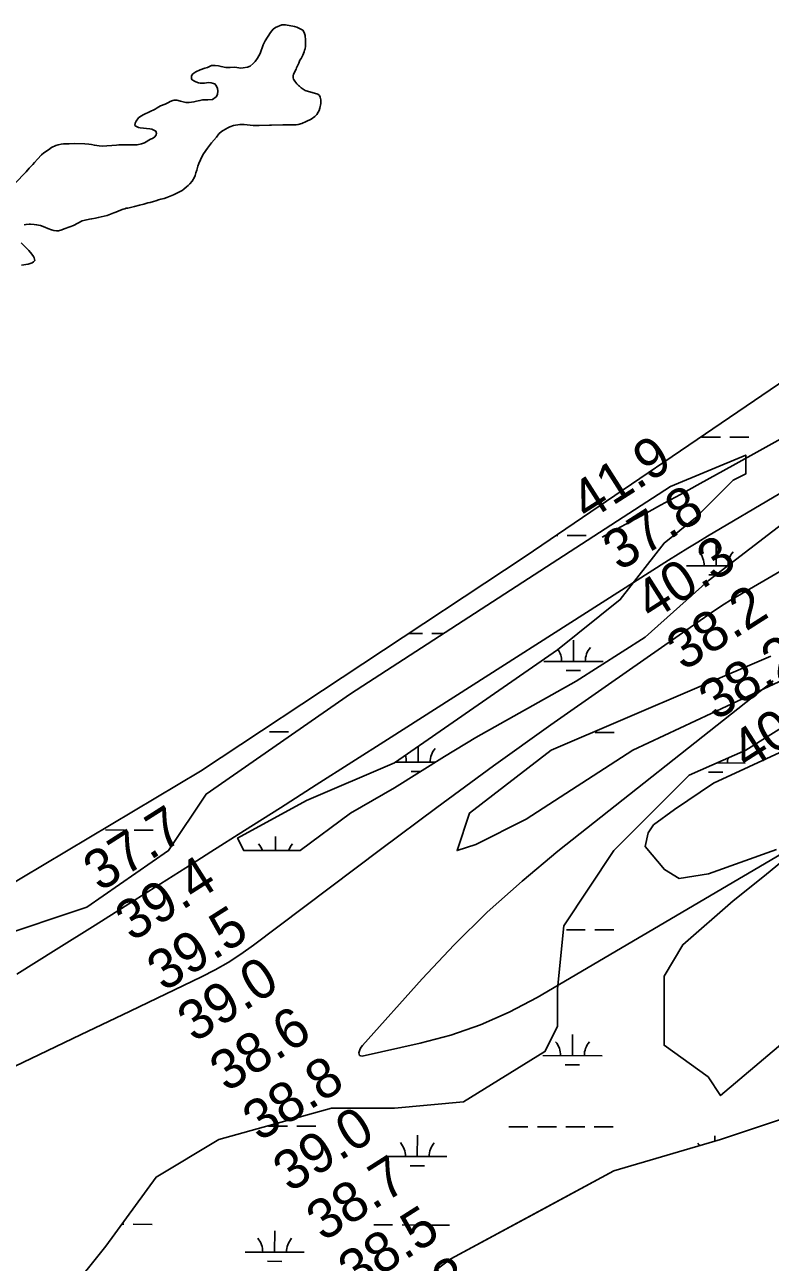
# Model space of a CAD drawing. Extents: x 3177385 to 3215275, y 903885 to 929304.
# Drawn here: x 3199369 to 3200627, y 917674 to 919762 of the extents above; entities that cross this region are included whole.
import ezdxf

# ---------------------------------------------------------------- set-up
doc = ezdxf.new("R2010")
doc.units = 0
for name, color, linetype in [('V-RIVR-RANG', 7, 'Continuous'), ('V-SITE-VEGE', 7, 'Continuous'), ('V-TOPO-MAJR', 7, 'Continuous'), ('V-WETL-SWMP', 7, 'Continuous')]:
    doc.layers.add(name, color=color, linetype=linetype)

msp = doc.modelspace()

# ---------------------------------------------------------------- linework, layer by layer
at = {"layer": 'V-SITE-VEGE'}
for points in [[(3199604.3, 919469.3), (3199608.7, 919470.9), (3199620, 919475.5), (3199629.7, 919480.1), (3199634.7, 919482.8), (3199637.5, 919484.8), (3199641.6, 919488.6), (3199644.6, 919491), (3199647.2, 919494), (3199651.2, 919498.1), (3199655.1, 919504.9), (3199656.3, 919507.7), (3199657.7, 919512.6), (3199659.3, 919517), (3199661.1, 919523.5), (3199662.7, 919527.9), (3199665.3, 919534.3), (3199668.2, 919540.6), (3199670.4, 919544.6), (3199677.2, 919553.9), (3199683.9, 919562.9), (3199692.5, 919572.8), (3199696.6, 919578), (3199700.6, 919581.9), (3199703.4, 919583.9), (3199711.3, 919588.5), (3199715.1, 919590.1), (3199721.1, 919592.1), (3199731.8, 919593.8), (3199739.3, 919594.2), (3199754.4, 919592.5), (3199761, 919592.5), (3199764.4, 919592.3), (3199781.8, 919593.1), (3199785.2, 919592.7), (3199804.1, 919593.5), (3199820.6, 919593.5), (3199823.5, 919593.3), (3199826.9, 919593.5), (3199830.3, 919593.9), (3199836.2, 919595.6), (3199843.6, 919598.8), (3199852.1, 919603), (3199858.1, 919607.2), (3199861.9, 919611.1), (3199864.2, 919614.7), (3199865.6, 919617.5), (3199867, 919621.7), (3199868.4, 919629.4), (3199868.2, 919635.8), (3199867.4, 919639.9), (3199866, 919642.9), (3199863.3, 919644.9), (3199842.3, 919651.3), (3199835.3, 919655.9), (3199832.3, 919658.6), (3199830.6, 919660), (3199827.8, 919662.8), (3199824.6, 919667), (3199822.6, 919670.6), (3199821.8, 919672.7), (3199821.6, 919676.3), (3199822.4, 919678.9), (3199826.8, 919687.4), (3199827.6, 919689.6), (3199831.3, 919697.6), (3199833.3, 919702.5), (3199835.1, 919705.5), (3199837.9, 919711.1), (3199840.1, 919716.4), (3199840.9, 919719.4), (3199841.9, 919721.8), (3199842.5, 919726.4), (3199842.7, 919729.3), (3199842.5, 919736.5), (3199841.9, 919744.4), (3199840.5, 919749), (3199838.1, 919753), (3199828.2, 919758.5), (3199823.8, 919759.5), (3199809.1, 919762.1), (3199802.5, 919762.3), (3199791.8, 919757.7), (3199788.2, 919755.1), (3199783.5, 919749.4), (3199774.7, 919734.9), (3199771.2, 919728.3), (3199766.2, 919713.8), (3199761.8, 919705.9), (3199757.5, 919700.5), (3199754.1, 919696.8), (3199749.3, 919692.6), (3199744.6, 919691), (3199737.2, 919689.4), (3199733.6, 919689.2), (3199723.5, 919690.8), (3199715.6, 919690.2), (3199711.6, 919690.2), (3199708.2, 919690.4), (3199700.1, 919691.8), (3199695.5, 919693)], [(3199695.5, 919693), (3199690.3, 919693.8), (3199684.2, 919693.4), (3199681.8, 919692.6), (3199677.2, 919690.4), (3199672.5, 919689), (3199664.7, 919686), (3199657.8, 919683.1), (3199654.2, 919680.5), (3199651.6, 919678.1), (3199650, 919675.5), (3199650.2, 919671.3), (3199651.6, 919669.6), (3199655.2, 919667.2), (3199657.8, 919666), (3199662.1, 919664.2), (3199665.3, 919663.6), (3199671.9, 919663.6), (3199678.8, 919664.6), (3199683.2, 919664.2), (3199687.6, 919663.2), (3199689.7, 919662.4), (3199692.3, 919658.4), (3199693.9, 919654.7), (3199694.5, 919650.7), (3199693.9, 919644.5), (3199691.9, 919640.8), (3199685.6, 919636.4), (3199678, 919635.4), (3199673.7, 919635.6), (3199668.5, 919635.6), (3199664.5, 919634.4), (3199658.8, 919633.4), (3199654.4, 919632.2), (3199646.5, 919631.2), (3199640.5, 919631.2), (3199631.6, 919633.2), (3199625.4, 919635.2), (3199620.8, 919635.2), (3199618.5, 919634.4), (3199614.1, 919632.6), (3199611.3, 919631), (3199605.7, 919628.2), (3199598.1, 919625.5), (3199592.2, 919622.2), (3199589.1, 919620.1), (3199569.5, 919610.9), (3199564.8, 919608.3), (3199561, 919605.2), (3199556.8, 919599.8), (3199555, 919596.2), (3199554.4, 919592.3), (3199556.2, 919590.9), (3199560.6, 919588.9), (3199563.6, 919588.1), (3199579.7, 919586.7), (3199583.2, 919585.9), (3199587.6, 919584.1), (3199589.8, 919582.5), (3199591.4, 919578.7), (3199590.4, 919576.4), (3199588.2, 919573.4), (3199584.6, 919570.2), (3199581.1, 919569), (3199570.9, 919563.1), (3199566, 919561.3), (3199558.6, 919559.7), (3199553.7, 919559.5), (3199544.9, 919559.9), (3199532.8, 919559.5), (3199527.6, 919559.5), (3199523.5, 919559.1), (3199499.2, 919557.7), (3199494.3, 919558.1), (3199486.5, 919559.1), (3199481.4, 919560.1), (3199477.2, 919560.7), (3199470, 919561.3), (3199453, 919561.7), (3199443.8, 919561.5), (3199437.5, 919561.1), (3199434.3, 919561.1), (3199430.1, 919560.7), (3199425, 919559.7), (3199421, 919558.5), (3199414, 919554.9), (3199408.7, 919551.1), (3199401.1, 919546.4), (3199396.8, 919543), (3199390.2, 919535.6), (3199385.5, 919529.7), (3199382.5, 919526.3), (3199379.7, 919523.9), (3199376.1, 919520.4), (3199371, 919514.2), (3199352.3, 919494.7)], [(3199367.6, 919424.6), (3199371, 919425.4), (3199376.5, 919425.8), (3199378.7, 919425.8), (3199384.9, 919425.4), (3199388.8, 919424.8), (3199395.6, 919423.4), (3199402.9, 919420.5), (3199407.7, 919418.3), (3199413.9, 919416.1), (3199417.8, 919414.9), (3199422.4, 919414.3), (3199426, 919414.7), (3199431.3, 919416.3), (3199435.1, 919418.1), (3199444.6, 919421.3), (3199451, 919423.8), (3199465.9, 919431.2), (3199470.6, 919432.6), (3199477.8, 919434), (3199482, 919435), (3199488.3, 919436.2), (3199492.7, 919436.8), (3199502.8, 919439.1), (3199508, 919440.7), (3199519.3, 919445.1), (3199522.7, 919445.9), (3199530.4, 919449.3), (3199534.8, 919450.9), (3199537.8, 919451.7), (3199540.2, 919452.6), (3199542.5, 919452.8), (3199553.9, 919455.6), (3199562.2, 919458), (3199569.9, 919459.8), (3199576.3, 919461.6), (3199580.7, 919462.2), (3199586, 919464), (3199589.8, 919465), (3199594.4, 919466.7), (3199598.3, 919467.9), (3199604.3, 919469.3)], [(3199363.2, 919356.5), (3199374.7, 919358.5), (3199381.5, 919360.7), (3199383.5, 919362.1), (3199385.7, 919364.7), (3199384.7, 919368.8), (3199383.5, 919371.2), (3199380.9, 919375.2), (3199375.5, 919381.1), (3199362.6, 919394.3)], [(3199315, 918220.4), (3199473.8, 918273.3), (3199611.5, 918368.7), (3199675, 918464), (3199918.5, 918633.5), (3200458.4, 918983.1), (3200585.5, 919036.1), (3200585.5, 919004.3), (3200564.3, 918993.7), (3200500.8, 918930.1), (3200447.8, 918887.8), (3200373.7, 918792.4), (3200267.9, 918707.7), (3199992.6, 918517), (3199844.4, 918453.4), (3199727.9, 918389.9), (3199738.5, 918368.7), (3199833.8, 918368.7), (3199918.5, 918432.2), (3199992.6, 918474.6), (3200077.3, 918527.6), (3200130.2, 918559.4), (3200299.6, 918654.7), (3200416.1, 918728.9), (3200521.9, 918824.2), (3200701.9, 918961.9)], [(3200627.8, 918697.1), (3200257.3, 918538.2), (3200119.6, 918432.2), (3200098.5, 918368.7), (3200130.2, 918379.3), (3200214.9, 918421.7), (3200394.9, 918538.2), (3200712.5, 918686.5)], [(3200670.2, 918591.1), (3200585.5, 918538.2), (3200490.2, 918495.8), (3200363.1, 918368.7), (3200278.4, 918241.6), (3200267.9, 918135.6), (3200267.9, 918072.1), (3200246.7, 918029.7), (3200109.1, 917945), (3199992.6, 917934.4), (3199886.7, 917934.4), (3199696.2, 917881.4), (3199590.3, 917817.8), (3199505.6, 917701.3), (3199378.6, 917542.4)], [(3200680.7, 918072.1), (3200543.1, 917955.5), (3200521.9, 917987.3), (3200447.8, 918040.3), (3200447.8, 918156.8), (3200479.6, 918209.8), (3200564.3, 918283.9), (3200617.2, 918326.3), (3200797.2, 918474.6)], [(3199918.5, 917553), (3200087.9, 917680.1), (3200363.1, 917828.4), (3200543.1, 917881.4), (3200701.9, 917934.4)]]:
    msp.add_lwpolyline(points, dxfattribs=at)
at = {"layer": 'V-TOPO-MAJR'}
for points in [[(3199355.7, 918160.4), (3199421.6, 918201.7), (3199487.5, 918243.1), (3199554.9, 918285.7), (3199587, 918305.9), (3199619, 918326.2), (3199651.1, 918346.5), (3199683.1, 918366.8), (3199739.8, 918402.8), (3199800.2, 918441.2), (3199860.5, 918479.5), (3199920.9, 918518), (3199981.2, 918556.4), (3200455.3, 918858.8), (3200471.7, 918869.1), (3200488.1, 918879.3), (3200504.7, 918889.4), (3200521.3, 918899.3), (3200887, 919115.2)], [(3200685.5, 919085.8), (3200624.5, 919052.4), (3200563.6, 919018.8), (3200508.6, 918988.2), (3200475.3, 918969.8), (3200441.9, 918951.4), (3200408.5, 918933.1), (3200375, 918914.9), (3200343.2, 918897.6)], [(3200877.7, 918976.4), (3200571.4, 918798.2), (3200560.1, 918791.5), (3200548.9, 918784.6), (3200537.9, 918777.4), (3200527.1, 918770), (3200353.7, 918649.2), (3200256.6, 918580.8), (3200160.1, 918511.6), (3200064.3, 918441.4), (3199969, 918370.5), (3199754.6, 918209), (3199733.6, 918194.2), (3199712.2, 918180.2), (3199689.9, 918167.6), (3199667.1, 918155.8), (3199546.5, 918097.8), (3199463, 918057.8), (3199379.5, 918017.8), (3199295.9, 917977.9)], [(3200760.5, 918430.7), (3200233.7, 918121.1), (3200186.4, 918096.3), (3200138, 918074.6), (3200087.7, 918057.5), (3200036.2, 918043.6), (3199938.3, 918022), (3199935.9, 918022.3), (3199934, 918023.3), (3199933.1, 918025.1), (3199932.7, 918027.5), (3199933.7, 918030.9), (3199935, 918034.2), (3199936.8, 918037.1), (3199938.9, 918040), (3200039.4, 918152.2), (3200093.5, 918209.5), (3200149.4, 918264.9), (3200208.1, 918317.3), (3200268.6, 918367.7), (3200610, 918637.8), (3200621, 918646.5), (3200632, 918655.2)]]:
    msp.add_lwpolyline(points, dxfattribs=at)
at = {"layer": 'V-WETL-SWMP'}
for p, q in [((3200510.7, 919066.6), (3200542.7, 919066.6)), ((3200558.7, 919066.5), (3200590.7, 919066.4)), ((3200265.5, 918900.7), (3200268.4, 918900.7)), ((3200284.4, 918900.7), (3200316.4, 918900.6)), ((3200535.6, 918849.3), (3200535.7, 918885.3)), ((3200485.6, 918849.4), (3200554.7, 918849.3)), ((3200523.5, 918833.9), (3200534.6, 918833.9)), ((3200016.6, 918735.1), (3200040, 918735)), ((3200056, 918735), (3200075.2, 918735)), ((3200294.7, 918688), (3200294.8, 918724)), ((3200244.7, 918688.1), (3200344.7, 918687.9)), ((3200282.7, 918672.6), (3200306.7, 918672.6)), ((3199781.7, 918569.1), (3199813.7, 918569.1)), ((3200331.6, 918567.9), (3200363.6, 918567.8)), ((3200032.9, 918517.8), (3200032.9, 918544.9)), ((3199993.9, 918517.9), (3200061.6, 918517.8)), ((3200537.1, 918516.6), (3200584.8, 918516.5)), ((3200020.9, 918502.4), (3200037, 918502.4)), ((3200522.8, 918501.2), (3200546.8, 918501.2)), ((3199505.3, 918403.6), (3199537.3, 918403.5)), ((3199553.3, 918403.5), (3199585.3, 918403.4)), ((3199792.1, 918368.7), (3199792.1, 918392.5)), ((3200282.8, 918235.3), (3200314.8, 918235.2)), ((3200330.8, 918235.2), (3200362.8, 918235.1)), ((3200293.2, 918022.7), (3200293.3, 918058.7)), ((3200243.2, 918022.8), (3200343.2, 918022.6)), ((3200281.1, 918007.3), (3200305.1, 918007.2)), ((3199780.1, 917903.8), (3199812.1, 917903.7)), ((3199828.1, 917903.7), (3199860.1, 917903.6)), ((3200031.3, 917852.5), (3200031.4, 917888.5)), ((3200186, 917902.9), (3200218, 917902.8)), ((3200234, 917902.7), (3200266, 917902.7)), ((3200282, 917902.6), (3200314, 917902.6)), ((3200330, 917902.5), (3200362, 917902.4)), ((3200533.3, 917878.5), (3200533.3, 917887.3)), ((3199981.3, 917852.6), (3200081.3, 917852.4)), ((3200019.3, 917837.1), (3200043.3, 917837)), ((3199532.4, 917738.2), (3199535.8, 917738.2)), ((3199551.8, 917738.2), (3199583.8, 917738.1)), ((3199790.5, 917691.2), (3199790.6, 917727.2)), ((3199957.7, 917737.2), (3199989.7, 917737.1)), ((3200005.7, 917737.1), (3200037.7, 917737)), ((3200053.7, 917737), (3200085.7, 917736.9)), ((3199740.5, 917691.3), (3199840.5, 917691.1)), ((3199778.5, 917675.8), (3199802.5, 917675.7))]:
    msp.add_line(p, q, dxfattribs=at)
for points in [[(3199250.5, 918255.5), (3199665.6, 918502.9), (3200213.2, 918865.2), (3200654.9, 919165.6)], [(3199727.9, 918389.9), (3199844.4, 918453.4), (3199992.6, 918517), (3200267.9, 918707.7), (3200373.7, 918792.4), (3200447.8, 918887.8), (3200500.8, 918930.1), (3200564.3, 918993.7), (3200585.5, 919004.3), (3200585.5, 919036.1), (3200458.4, 918983.1), (3199918.5, 918633.5)], [(3200701.9, 918961.9), (3200521.9, 918824.2), (3200416.1, 918728.9), (3200299.6, 918654.7), (3200130.2, 918559.4), (3200077.3, 918527.6), (3199992.6, 918474.6), (3199918.5, 918432.2), (3199833.8, 918368.7), (3199812.6, 918368.7), (3199738.5, 918368.7), (3199727.9, 918389.9)], [(3200712.5, 918686.5), (3200394.9, 918538.2), (3200214.9, 918421.7), (3200130.2, 918379.3), (3200098.5, 918368.7), (3200119.6, 918432.2), (3200257.3, 918538.2), (3200627.8, 918697.1)], [(3201284.2, 918654.7), (3201188.9, 918548.8), (3201104.2, 918548.8), (3200966.6, 918559.4), (3200913.7, 918538.2), (3200797.2, 918474.6), (3200617.2, 918326.3), (3200564.3, 918283.9), (3200479.6, 918209.8), (3200447.8, 918156.8), (3200447.8, 918103.9), (3200447.8, 918040.3), (3200521.9, 917987.3), (3200543.1, 917955.5), (3200680.7, 918072.1), (3200797.2, 918082.7), (3200818.4, 918029.7), (3200701.9, 917934.4), (3200543.1, 917881.4), (3200363.1, 917828.4), (3200225.5, 917754.3), (3200087.9, 917680.1), (3199918.5, 917553)], [(3199918.5, 918633.5), (3199675, 918464), (3199611.5, 918368.7), (3199473.8, 918273.3), (3199315, 918220.4), (3199177.4, 918188.6), (3199039.8, 918103.9), (3198881, 918008.5), (3198775.1, 917976.7), (3198510.4, 917913.2), (3198266.9, 917764.9), (3198150.5, 917669.5)], [(3199378.6, 917542.4), (3199505.6, 917701.3), (3199590.3, 917817.8), (3199696.2, 917881.4), (3199886.7, 917934.4), (3199992.6, 917934.4), (3200109.1, 917945), (3200246.7, 918029.7), (3200267.9, 918072.1), (3200267.9, 918135.6), (3200278.4, 918241.6), (3200363.1, 918368.7), (3200416.1, 918421.7), (3200490.2, 918495.8), (3200585.5, 918538.2), (3200670.2, 918591.1)], [(3200702.8, 918561.7), (3200531.2, 918482.5), (3200465.1, 918438.4), (3200429.9, 918412), (3200421.1, 918398.8), (3200415.8, 918375.7), (3200448.3, 918336.8), (3200473, 918321.7), (3200523, 918329.6), (3200637.4, 918370.9)]]:
    msp.add_lwpolyline(points, dxfattribs=at)
for centre, start, end in [((3200480.3, 918849.9), 359.0948, 40.6385), ((3200590.8, 918849.7), 139.0948, 179.6006), ((3200239.5, 918688.6), 359.0948, 34.0019), ((3200350, 918688.4), 139.0948, 180.6385), ((3200088.1, 918518.2), 139.0948, 180.6385), ((3199977.6, 918518.4), 359.0948, 18.7447), ((3200590, 918517), 166.9842, 180.6385), ((3199736.8, 918357.1), 19.1501, 40.6385), ((3199847.3, 918356.9), 139.0948, 160.4068), ((3200237.9, 918023.3), 359.0948, 40.6385), ((3200348.4, 918023), 139.0948, 180.6385), ((3199976.1, 917853.1), 359.0948, 40.6385), ((3200086.6, 917852.8), 139.0948, 180.6385), ((3200478, 917851.9), 32.7215, 40.6385), ((3199735.2, 917691.8), 359.0948, 40.6385), ((3199845.7, 917691.5), 139.0948, 180.6385)]:
    msp.add_arc(centre, 35.2, start, end, dxfattribs=at)

# ---------------------------------------------------------------- texts
at = {"layer": 'V-RIVR-RANG'}
for s, rotation, p in [('41.9', 32.5483, (3200318.6, 918923.1)), ('37.8', 32.5483, (3200372.8, 918839.1)), ('40.3', 32.5483, (3200426.8, 918754.9)), ('38.2', 32.5483, (3200480.8, 918670.8)), ('38.2', 32.5483, (3200534.8, 918586.6)), ('40.8', 32.5483, (3200588.8, 918502.5)), ('37.7', 32.3883, (3199496, 918298.2)), ('39.4', 32.3883, (3199549.8, 918213.9)), ('39.5', 32.3883, (3199603.5, 918129.6)), ('39.0', 32.3883, (3199654.9, 918043.7)), ('38.6', 32.3883, (3199709.5, 917960)), ('38.8', 32.3883, (3199764.9, 917876.6)), ('39.0', 32.3883, (3199816.2, 917790.8)), ('38.7', 32.3883, (3199872.4, 917708)), ('38.5', 32.3883, (3199926.2, 917623.7)), ('38.8', 32.3883, (3199980, 917539.4))]:
    msp.add_text(s, height=67, rotation=rotation, dxfattribs=at).set_placement(p)

doc.saveas('drawing.dxf')
